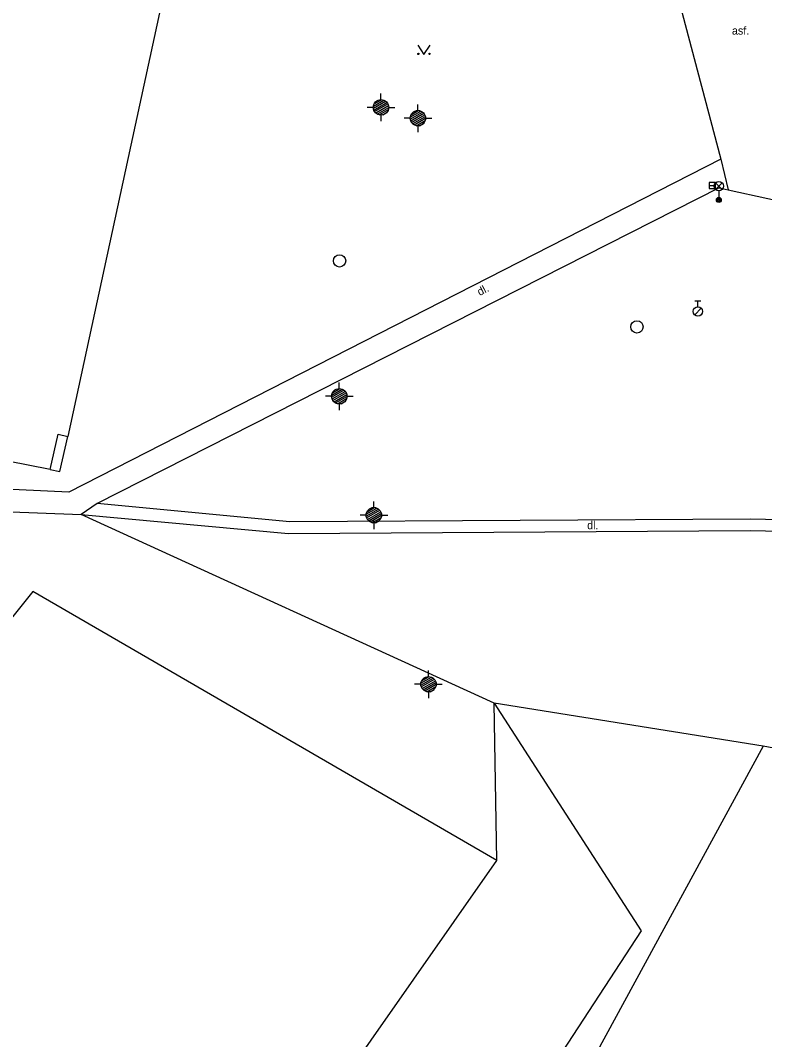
# Model space of a CAD drawing. Extents: x -598233 to -596890, y -1157848 to -1156431.
# Drawn here: x -597080 to -597019.5, y -1156838.3 to -1156755.5 of the extents above; entities that cross this region are included whole.
import ezdxf

# ---------------------------------------------------------------- set-up
doc = ezdxf.new("R2010")
doc.units = 0
for name, color, linetype in [('Level 11', 7, 'Continuous'), ('Level 27', 7, 'Continuous'), ('Level 28', 7, 'Continuous'), ('Level 33', 7, 'Continuous'), ('Level 35', 7, 'Continuous'), ('Level 36', 7, 'Continuous'), ('Level 40', 7, 'Continuous'), ('Level 51', 7, 'Continuous'), ('Level 7', 7, 'Continuous')]:
    doc.layers.add(name, color=color, linetype=linetype)

msp = doc.modelspace()

# ---------------------------------------------------------------- linework, layer by layer
at = {"layer": 'Level 11'}
for points in [[(-597027.75, -1156748.92), (-597023.03, -1156766.74)], [(-597023.03, -1156766.74), (-597076.02, -1156793.79), (-597098.54, -1156792.73), (-597108.89, -1156791.64)], [(-597023.03, -1156766.74), (-597022.44, -1156769.23)], [(-597023.1599, -1156769.07), (-597073.7199, -1156794.73)], [(-597023.1599, -1156769.07), (-597022.44, -1156769.23), (-597012.76, -1156771.36)], [(-597100.14, -1156794.76), (-597098.52, -1156794.7199), (-597075.03, -1156795.61)], [(-597073.72, -1156794.73), (-597075.03, -1156795.61)], [(-596982.55, -1156796.83), (-597020.6, -1156796), (-597058.05, -1156796.2199), (-597073.7199, -1156794.73)], [(-597075.03, -1156795.61), (-597058.16, -1156797.17), (-597020.63, -1156796.9), (-597001.81, -1156797.33), (-596982.56, -1156797.76)], [(-597041.44, -1156810.94), (-597075.03, -1156795.61)], [(-597019.57, -1156814.43), (-597041.44, -1156810.94)], [(-597041.24, -1156823.72), (-597041.44, -1156810.94)], [(-596996.73, -1156818.73), (-597019.57, -1156814.43)]]:
    msp.add_lwpolyline(points, dxfattribs=at)
at = {"layer": 'Level 27'}
msp.add_line((-597023.96, -1156768.89), (-597023.46, -1156768.89), dxfattribs=at)
msp.add_lwpolyline([(-597023.96, -1156769.14), (-597023.46, -1156769.14), (-597023.46, -1156768.64), (-597023.96, -1156768.64)], close=True, dxfattribs=at)
for centre in [(-597054.02, -1156775.01), (-597029.84, -1156780.37)]:
    msp.add_circle(centre, 0.5, dxfattribs=at)
at = {"layer": 'Level 28'}
for p, q in [((-597025.14, -1156778.245), (-597024.64, -1156778.245)), ((-597024.89, -1156778.745), (-597024.89, -1156778.245)), ((-597025.148, -1156779.392), (-597024.618, -1156778.862))]:
    msp.add_line(p, q, dxfattribs=at)
msp.add_circle((-597024.89, -1156779.12), 0.375, dxfattribs=at)
at = {"layer": 'Level 33'}
for p, q in [((-597023.455, -1156769.2), (-597022.925, -1156768.67)), ((-597023.455, -1156768.67), (-597022.925, -1156769.2)), ((-597023.19, -1156769.31), (-597023.19, -1156770.06))]:
    msp.add_line(p, q, dxfattribs=at)
for centre, radius in [((-597023.19, -1156768.935), 0.375), ((-597023.19, -1156770.06), 0.2), ((-597023.19, -1156770.06), 0.1445), ((-597023.19, -1156770.06), 0.0876)]:
    msp.add_circle(centre, radius, dxfattribs=at)
at = {"layer": 'Level 35'}
for p, q in [((-597051.27, -1156762.617), (-597050.273, -1156762.042)), ((-597051.269, -1156762.455), (-597050.414, -1156761.962)), ((-597051.207, -1156762.258), (-597050.616, -1156761.917)), ((-597050.65, -1156761.915), (-597050.65, -1156761.415)), ((-597051.275, -1156762.54), (-597051.775, -1156762.54)), ((-597051.235, -1156762.759), (-597050.168, -1156762.143)), ((-597051.171, -1156762.884), (-597050.092, -1156762.261)), ((-597051.08, -1156762.993), (-597050.043, -1156762.394)), ((-597050.958, -1156763.084), (-597050.025, -1156762.546)), ((-597050.79, -1156763.149), (-597050.053, -1156762.723)), ((-597050.025, -1156762.54), (-597049.525, -1156762.54)), ((-597048.269, -1156763.335), (-597047.414, -1156762.842)), ((-597048.207, -1156763.138), (-597047.616, -1156762.797)), ((-597047.65, -1156762.795), (-597047.65, -1156762.295)), ((-597050.65, -1156763.165), (-597050.65, -1156763.665)), ((-597050.51, -1156763.149), (-597050.193, -1156762.966)), ((-597048.275, -1156763.42), (-597048.775, -1156763.42)), ((-597048.27, -1156763.497), (-597047.273, -1156762.922)), ((-597048.235, -1156763.639), (-597047.168, -1156763.023)), ((-597048.171, -1156763.764), (-597047.092, -1156763.141)), ((-597048.08, -1156763.873), (-597047.043, -1156763.274)), ((-597047.958, -1156763.964), (-597047.025, -1156763.426)), ((-597047.79, -1156764.029), (-597047.053, -1156763.603)), ((-597047.025, -1156763.42), (-597046.525, -1156763.42)), ((-597047.65, -1156764.045), (-597047.65, -1156764.545)), ((-597047.51, -1156764.029), (-597047.193, -1156763.846)), ((-597054.04, -1156785.385), (-597054.04, -1156784.885)), ((-597054.665, -1156786.01), (-597055.165, -1156786.01)), ((-597054.66, -1156786.087), (-597053.663, -1156785.512)), ((-597054.659, -1156785.925), (-597053.804, -1156785.432)), ((-597054.625, -1156786.229), (-597053.558, -1156785.613)), ((-597054.597, -1156785.728), (-597054.006, -1156785.387)), ((-597054.561, -1156786.354), (-597053.482, -1156785.731)), ((-597054.47, -1156786.463), (-597053.433, -1156785.864)), ((-597054.348, -1156786.554), (-597053.415, -1156786.016)), ((-597053.415, -1156786.01), (-597052.915, -1156786.01)), ((-597054.18, -1156786.619), (-597053.443, -1156786.193)), ((-597054.04, -1156786.635), (-597054.04, -1156787.135)), ((-597053.9, -1156786.619), (-597053.583, -1156786.436)), ((-597051.85, -1156795.747), (-597050.853, -1156795.172)), ((-597051.849, -1156795.585), (-597050.994, -1156795.092)), ((-597051.787, -1156795.388), (-597051.196, -1156795.047)), ((-597051.23, -1156795.045), (-597051.23, -1156794.545)), ((-597051.855, -1156795.67), (-597052.355, -1156795.67)), ((-597051.815, -1156795.889), (-597050.748, -1156795.273)), ((-597051.751, -1156796.014), (-597050.672, -1156795.391)), ((-597051.66, -1156796.123), (-597050.623, -1156795.524)), ((-597051.538, -1156796.214), (-597050.605, -1156795.676)), ((-597051.37, -1156796.279), (-597050.633, -1156795.853)), ((-597050.605, -1156795.67), (-597050.105, -1156795.67)), ((-597051.23, -1156796.295), (-597051.23, -1156796.795)), ((-597051.09, -1156796.279), (-597050.773, -1156796.096)), ((-597046.79, -1156808.775), (-597046.79, -1156808.275)), ((-597047.41, -1156809.477), (-597046.413, -1156808.902)), ((-597047.409, -1156809.315), (-597046.554, -1156808.822)), ((-597047.375, -1156809.619), (-597046.308, -1156809.003)), ((-597047.347, -1156809.118), (-597046.756, -1156808.777)), ((-597047.311, -1156809.744), (-597046.232, -1156809.121)), ((-597047.22, -1156809.853), (-597046.183, -1156809.254)), ((-597047.415, -1156809.4), (-597047.915, -1156809.4)), ((-597047.098, -1156809.944), (-597046.165, -1156809.406)), ((-597046.93, -1156810.009), (-597046.193, -1156809.583)), ((-597046.79, -1156810.025), (-597046.79, -1156810.525)), ((-597046.65, -1156810.009), (-597046.333, -1156809.826)), ((-597046.165, -1156809.4), (-597045.665, -1156809.4))]:
    msp.add_line(p, q, dxfattribs=at)
for centre in [(-597050.65, -1156762.54), (-597047.65, -1156763.42), (-597054.04, -1156786.01), (-597051.23, -1156795.67), (-597046.79, -1156809.4)]:
    msp.add_circle(centre, 0.625, dxfattribs=at)
at = {"layer": 'Level 36'}
msp.add_lwpolyline([(-597047.6599, -1156757.5), (-597047.1599, -1156758.25), (-597046.6599, -1156757.5)], dxfattribs=at)
for centre in [(-597047.6101, -1156758.1998), (-597046.7107, -1156758.1998)]:
    msp.add_circle(centre, 0.05, dxfattribs=at)
at = {"layer": 'Level 51'}
for points in [[(-597078.96, -1156801.86), (-597095.68, -1156822.75)], [(-597041.24, -1156823.7199), (-597078.96, -1156801.86)], [(-597041.44, -1156810.94), (-597029.49, -1156829.44)], [(-597019.57, -1156814.43), (-597037.24, -1156846.9)], [(-597081.94, -1156881.83), (-597041.24, -1156823.7199)], [(-597029.49, -1156829.44), (-597047.45, -1156856.88)]]:
    msp.add_lwpolyline(points, dxfattribs=at)
at = {"layer": 'Level 7'}
for points in [[(-597061.88, -1156723.6), (-597071.21, -1156766.62), (-597076.11, -1156789.28)], [(-597077.54, -1156791.9699), (-597097.53, -1156788.02)], [(-597077.54, -1156791.9699), (-597076.89, -1156789.1), (-597076.11, -1156789.28)], [(-597077.54, -1156791.9699), (-597076.76, -1156792.12), (-597076.11, -1156789.28)]]:
    msp.add_lwpolyline(points, dxfattribs=at)

# ---------------------------------------------------------------- texts
at = {"layer": 'Level 40'}
for s, p in [('asf.', (-597022.12, -1156756.63)), ('dl.', (-597033.89, -1156796.81))]:
    msp.add_text(s, height=0.65, dxfattribs=at).set_placement(p)
msp.add_text('dl.', height=0.65, rotation=27.8, dxfattribs=at).set_placement((-597042.62, -1156777.87))

doc.saveas('drawing.dxf')
